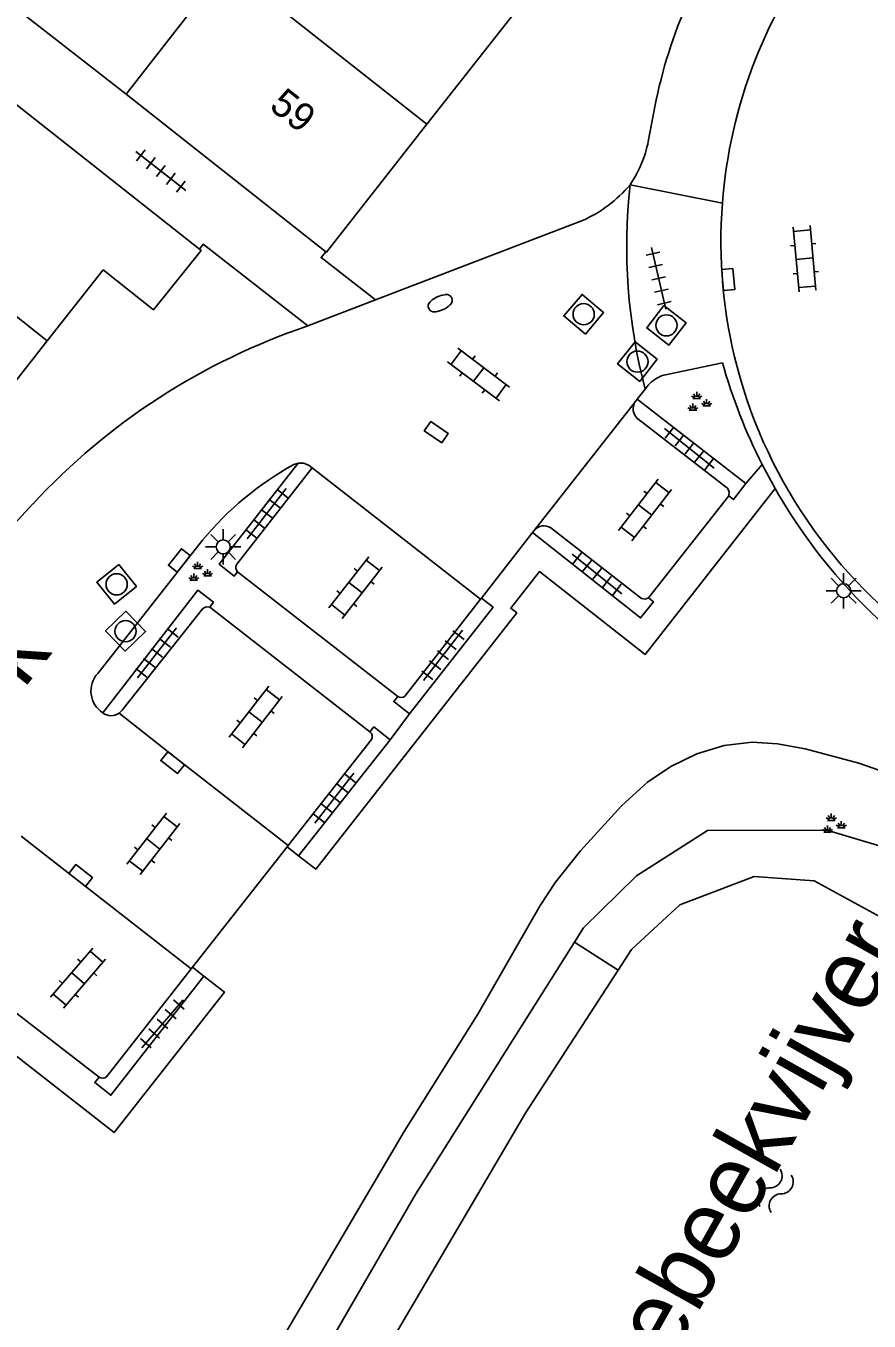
# Model space of a CAD drawing. Extents: x 131000 to 133013, y 393000 to 396501.
# Drawn here: x 131320.06 to 131349.95, y 395422.9 to 395468.84 of the extents above; entities that cross this region are included whole.
import ezdxf

# ---------------------------------------------------------------- set-up
doc = ezdxf.new("R2010")
doc.units = 0
for name, color, linetype in [('gg-anno-huisnummerreeks BGT', 7, 'Continuous'), ('gg-anno-naam water', 7, 'Continuous'), ('gg-anno-openbare ruimte label', 7, 'Continuous'), ('gg-bbg-gedigitaliseerde bebouwing', 7, 'Continuous'), ('gg-bbg-hoofdgebouw', 7, 'Continuous'), ('gg-bbg-tussenscheiding', 7, 'Continuous'), ('gg-knt-BGT kruinlijn', 7, 'Continuous'), ('gg-knt-verharding', 7, 'Continuous'), ('gg-knt-verharding nz', 7, 'Continuous'), ('gg-kntw-beschoeiing', 7, 'Continuous'), ('gt-grn-groengrens', 7, 'Continuous'), ('gt-grn-weggrens', 7, 'Continuous'), ('gt-symb-brandkraan', 7, 'Continuous'), ('gt-symb-groenvak', 7, 'Continuous'), ('gt-symb-klinker verharding', 7, 'Continuous'), ('gt-symb-kolk', 7, 'Continuous'), ('gt-symb-kolk center center', 7, 'Continuous'), ('gt-symb-lichtmast', 7, 'Continuous'), ('gt-symb-rioolschacht', 7, 'Continuous'), ('gt-symb-tegel verharding', 7, 'Continuous'), ('gt-symb-watersymbool', 7, 'Continuous')]:
    doc.layers.add(name, color=color, linetype=linetype)

# ---------------------------------------------------------------- blocks, each defined once
blk = doc.blocks.new('gt0-RS')
at = {"layer": 'gt-symb-rioolschacht'}
blk.add_lwpolyline([(-0.5, -0.5), (0.5, -0.5), (0.5, 0.5), (-0.5, 0.5)], close=True, dxfattribs=at)
blk.add_circle((0, 0), 0.375, dxfattribs=at)
blk = doc.blocks.new('gt0-BR')
at = {"layer": 'gt-symb-brandkraan'}
for centre, radius, start, end in [((-0.244, 0), 0.206, 107.5669, 252.4331), ((0.599, -2.664), 3, 106.892, 107.5669), ((0, -0.691), 0.938, 73.108, 106.892), ((-0.599, -2.664), 3, 72.4331, 73.108), ((0.244, 0), 0.206, 287.567, 72.4331), ((0.599, 2.664), 3, 252.4331, 253.108), ((0, 0.691), 0.938, 253.108, 286.8921), ((-0.599, 2.664), 3, 286.8921, 287.567)]:
    blk.add_arc(centre, radius, start, end, dxfattribs=at)
blk = doc.blocks.new('gt0-KOLK')
at = {"layer": 'gt-symb-kolk'}
blk.add_lwpolyline([(0, 0), (0.375, 0), (0.375, 0.4), (-0.375, 0.4), (-0.375, 0), (0, 0)], dxfattribs=at)
blk = doc.blocks.new('gt0-TEG1')
at = {"layer": 'gt-symb-tegel verharding'}
for p, q in [((-1.125, 0), (1.125, 0)), ((-0.9, -0.25), (-0.9, 0.25)), ((-0.45, -0.25), (-0.45, 0.25)), ((0, -0.25), (0, 0.25)), ((0.45, -0.25), (0.45, 0.25)), ((0.9, -0.25), (0.9, 0.25))]:
    blk.add_line(p, q, dxfattribs=at)
blk = doc.blocks.new('gt0-KL1')
at = {"layer": 'gt-symb-klinker verharding'}
for p, q in [((-1.15, 0.3), (1.15, 0.3)), ((-1, -0.3), (-1, 0.3)), ((-0.5, 0.3), (-0.5, 0.45)), ((0, -0.3), (0, 0.3)), ((0.5, 0.3), (0.5, 0.45)), ((1, -0.3), (1, 0.3)), ((-1.15, -0.3), (1.15, -0.3)), ((-0.5, -0.45), (-0.5, -0.3)), ((0.5, -0.45), (0.5, -0.3))]:
    blk.add_line(p, q, dxfattribs=at)
blk = doc.blocks.new('gt0-LMAST')
at = {"layer": 'gt-symb-lichtmast'}
for p, q in [((-0.005, 0.246), (-0.005, 0.621)), ((-0.182, 0.173), (-0.447, 0.438)), ((0.172, 0.173), (0.437, 0.438)), ((-0.255, -0.004), (-0.63, -0.004)), ((-0.182, -0.181), (-0.447, -0.446)), ((-0.005, -0.254), (-0.005, -0.629)), ((0.437, -0.446), (0.172, -0.181)), ((0.245, -0.004), (0.62, -0.004))]:
    blk.add_line(p, q, dxfattribs=at)
blk.add_circle((-0.005, -0.004), 0.25, dxfattribs=at)
blk = doc.blocks.new('gt0-GRVAK')
at = {"layer": 'gt-symb-groenvak'}
for p, q in [((-0.11, 0.189), (-0.228, 0.24)), ((-0.182, 0.153), (0.088, 0.153)), ((-0.091, 0.211), (-0.156, 0.322)), ((-0.047, 0.214), (-0.047, 0.393)), ((-0.004, 0.211), (0.061, 0.322)), ((0.015, 0.189), (0.133, 0.24)), ((0.262, -0.052), (0.197, 0.059)), ((0.305, -0.049), (0.305, 0.13)), ((0.349, -0.052), (0.414, 0.059)), ((-0.245, -0.228), (-0.363, -0.177)), ((-0.318, -0.264), (-0.047, -0.264)), ((-0.226, -0.206), (-0.291, -0.095)), ((-0.183, -0.203), (-0.183, -0.024)), ((-0.139, -0.206), (-0.074, -0.095)), ((-0.12, -0.228), (-0.002, -0.177)), ((0.243, -0.074), (0.125, -0.023)), ((0.17, -0.11), (0.441, -0.11)), ((0.368, -0.074), (0.486, -0.023))]:
    blk.add_line(p, q, dxfattribs=at)
blk = doc.blocks.new('gt0-KOLKCC')
at = {"layer": 'gt-symb-kolk center center'}
blk.add_lwpolyline([(-0.375, 0.2), (0.375, 0.2), (0.375, -0.2), (-0.375, -0.2)], close=True, dxfattribs=at)
blk = doc.blocks.new('gt0-WA')
at = {"layer": 'gt-symb-watersymbool'}
for centre, start, end in [((-0.323, 0.022), 28.0725, 151.9275), ((0.427, 0.422), 208.0725, 331.9275), ((-0.323, -0.428), 28.0725, 151.9275), ((0.427, -0.028), 208.0725, 331.9275)]:
    blk.add_arc(centre, 0.425, start, end, dxfattribs=at)

msp = doc.modelspace()

# ---------------------------------------------------------------- linework, layer by layer
at = {"layer": 'gg-bbg-gedigitaliseerde bebouwing'}
msp.add_line((131327.162, 395470.962), (131323.62, 395466.417), dxfattribs=at)
at = {"layer": 'gg-bbg-hoofdgebouw'}
for p, q in [((131337.847, 395469.895), (131334.28, 395465.355)), ((131326.209, 395460.923), (131317.357, 395467.907)), ((131323.62, 395466.417), (131330.691, 395460.829)), ((131322.796, 395460.18), (131320.818, 395457.669)), ((131320.818, 395457.669), (131317.228, 395453.113))]:
    msp.add_line(p, q, dxfattribs=at)
for points in [[(131334.28, 395465.355), (131330.712, 395460.812), (131330.691, 395460.829)], [(131322.796, 395460.18), (131324.586, 395458.767), (131326.269, 395460.876), (131326.209, 395460.923)]]:
    msp.add_lwpolyline(points, dxfattribs=at)
at = {"layer": 'gg-bbg-tussenscheiding'}
for p, q in [((131334.28, 395465.355), (131327.162, 395470.962)), ((131320.818, 395457.669), (131313.712, 395463.275))]:
    msp.add_line(p, q, dxfattribs=at)
at = {"layer": 'gg-knt-BGT kruinlijn'}
msp.add_lwpolyline([(131328.572, 395421.287), (131333.474, 395429.624), (131336.079, 395433.782), (131338.289, 395437.636), (131338.84, 395438.468), (131339.728, 395439.576), (131341.178, 395441.177), (131342.098, 395442.013), (131342.929, 395442.573), (131343.849, 395443.016), (131344.812, 395443.309), (131345.805, 395443.429), (131346.705, 395443.376), (131347.693, 395443.197), (131349.587, 395442.692), (131350.531, 395442.357)], dxfattribs=at)
at = {"layer": 'gg-knt-verharding'}
for p, q in [((131308.16, 395478.478), (131323.62, 395466.417)), ((131342.127, 395464.743), (131342.361, 395465.97)), ((131339.796, 395461.931), (131332.46, 395459.127)), ((131330.054, 395458.196), (131332.46, 395459.127)), ((131342.679, 395456.452), (131344.756, 395456.885)), ((131341.73, 395455.596), (131342.014, 395455.951)), ((131342.014, 395455.951), (131342.125, 395456.09)), ((131341.667, 395455.517), (131341.73, 395455.596)), ((131345.589, 395452.603), (131341.73, 395455.596)), ((131329.555, 395453.276), (131329.709, 395453.332)), ((131346.625, 395452.425), (131346.165, 395453.277)), ((131330.212, 395453.159), (131327.536, 395449.743)), ((131342.128, 395448.553), (131344.978, 395452.171)), ((131338.02, 395450.866), (131338.08, 395450.943)), ((131322.606, 395445.871), (131326.323, 395450.598)), ((131336.208, 395448.538), (131338.02, 395450.866)), ((131327.567, 395449.479), (131333.243, 395445.052)), ((131332.258, 395443.798), (131326.575, 395448.22)), ((131333.509, 395445.072), (131336.182, 395448.505)), ((131336.182, 395448.505), (131336.208, 395448.538)), ((131329.362, 395439.769), (131332.312, 395443.525)), ((131332.97, 395443.519), (131329.721, 395439.405)), ((131325.968, 395435.449), (131329.322, 395439.719)), ((131329.322, 395439.719), (131329.362, 395439.769)), ((131329.721, 395439.405), (131329.322, 395439.719)), ((131322.917, 395431.566), (131325.919, 395435.387)), ((131325.919, 395435.387), (131325.968, 395435.449)), ((131325.968, 395435.449), (131326.368, 395435.135)), ((131319.481, 395434.012), (131322.652, 395431.55))]:
    msp.add_line(p, q, dxfattribs=at)
for points in [[(131330.054, 395458.196), (131326.341, 395461.091), (131326.209, 395460.923)], [(131332.46, 395459.127), (131330.527, 395460.621), (131330.691, 395460.829)], [(131341.754, 395454.895), (131344.95, 395452.426), (131344.998, 395452.3), (131344.978, 395452.171)], [(131329.709, 395453.332), (131326.912, 395449.744), (131327.447, 395449.326), (131327.567, 395449.479)], [(131329.709, 395453.332), (131329.911, 395453.327), (131330.097, 395453.244), (131330.212, 395453.159)], [(131345.589, 395452.603), (131345.151, 395452.037), (131344.978, 395452.171)], [(131320.3, 395451.88), (131319.255, 395450.741), (131306.956, 395435.067)], [(131338.67, 395451.029), (131341.888, 395448.524), (131342.01, 395448.504), (131342.128, 395448.553)], [(131338.02, 395450.866), (131341.852, 395447.837), (131342.306, 395448.413), (131342.128, 395448.553)], [(131322.784, 395444.473), (131326.155, 395448.822), (131326.709, 395448.393), (131326.575, 395448.22)], [(131326.575, 395448.22), (131326.45, 395448.229), (131326.338, 395448.177), (131323.471, 395444.567), (131323.364, 395444.462)], [(131333.656, 395444.432), (131336.623, 395448.215), (131336.208, 395448.538)], [(131333.656, 395444.432), (131333.1, 395444.87), (131333.243, 395445.052)], [(131332.97, 395443.519), (131332.396, 395443.973), (131332.258, 395443.798)], [(131326.368, 395435.135), (131323.075, 395430.91), (131322.502, 395431.357), (131322.652, 395431.55)]]:
    msp.add_lwpolyline(points, dxfattribs=at)
for centre, radius, start, end in [((131358.826, 395462.827), 16.762, 142.0235, 169.1946), ((131362.338, 395461.194), 17.637, 141.8397, 175.5903), ((131337.922, 395465.601), 4.292, 325.9566, 348.4722), ((131337.771, 395466.369), 4.878, 294.5236, 319.4556), ((131361.35, 395461.024), 19.99, 173.7577, 194.7023), ((131362.349, 395461.195), 17.647, 175.5968, 194.6033), ((131337.648, 395435.778), 23.669, 108.7144, 137.1341), ((131363.842, 395462.26), 19.829, 195.7267, 206.9367), ((131342.999, 395455.358), 1.14, 106.284, 140.0396), ((131362.31, 395461.232), 17.618, 194.7499, 236.4476), ((131342.076, 395455.257), 0.485, 147.5831, 228.3416), ((131334.988, 395443.43), 11.245, 118.889, 140.4006), ((131363.872, 395462.265), 19.857, 209.7066, 234.2789), ((131338.422, 395450.663), 0.442, 55.9191, 140.6673), ((131327.707, 395449.629), 0.205, 146.321, 227.0735), ((131323.298, 395445.249), 0.931, 138.0384, 236.4739), ((131333.363, 395445.231), 0.215, 236.0496, 312.5501), ((131323.081, 395444.855), 0.484, 232.0865, 305.7405), ((131332.121, 395443.629), 0.218, 331.4342, 50.9434), ((131322.774, 395431.736), 0.222, 236.808, 310.1023)]:
    msp.add_arc(centre, radius, start, end, dxfattribs=at)
at = {"layer": 'gg-knt-verharding nz'}
for p, q in [((131341.667, 395455.517), (131338.08, 395450.943)), ((131330.212, 395453.159), (131336.182, 395448.505)), ((131319.893, 395440.094), (131325.919, 395435.387))]:
    msp.add_line(p, q, dxfattribs=at)
msp.add_lwpolyline([(131329.362, 395439.769), (131325.382, 395442.864), (131323.364, 395444.462)], dxfattribs=at)
at = {"layer": 'gg-kntw-beschoeiing'}
for points in [[(131350.479, 395437.164), (131348.013, 395438.509), (131345.876, 395438.665), (131343.244, 395437.664), (131341.533, 395436.084), (131341.055, 395435.345)], [(131341.055, 395435.345), (131337.788, 395430.291), (131329.559, 395416.304), (131321.844, 395400.965)]]:
    msp.add_lwpolyline(points, dxfattribs=at)
at = {"layer": 'gt-grn-groengrens'}
for p, q in [((131345.589, 395452.603), (131346.165, 395453.277)), ((131332.97, 395443.519), (131333.656, 395444.432)), ((131339.515, 395436.341), (131341.055, 395435.345))]:
    msp.add_line(p, q, dxfattribs=at)
for points in [[(131329.721, 395439.405), (131330.338, 395438.922), (131337.462, 395448.014), (131337.25, 395448.18), (131338.269, 395449.481), (131342.017, 395446.544), (131346.625, 395452.425)], [(131354.297, 395437.408), (131351.903, 395439.283), (131348.458, 395440.308), (131344.23, 395440.296), (131341.708, 395438.694), (131339.831, 395436.841), (131339.515, 395436.341)], [(131318.237, 395397.47), (131322.258, 395406.11), (131327.384, 395416.178), (131333.882, 395427.413), (131339.515, 395436.341)], [(131314.978, 395420.623), (131315.504, 395420.212), (131319.211, 395424.959), (131315.572, 395427.777), (131319.346, 395432.593), (131323.189, 395429.582), (131327.095, 395434.566), (131326.368, 395435.135)]]:
    msp.add_lwpolyline(points, dxfattribs=at)
at = {"layer": 'gt-grn-weggrens'}
msp.add_line((131341.478, 395463.198), (131344.754, 395462.55), dxfattribs=at)

# ---------------------------------------------------------------- block references
at = {"layer": 'gt-symb-brandkraan', "rotation": 25.020305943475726}
msp.add_blockref('gt0-BR', (131334.749, 395459), dxfattribs=at)
at = {"layer": 'gt-symb-groenvak'}
for p in [(131343.89, 395455.47), (131326.194, 395449.44), (131348.663, 395440.506)]:
    msp.add_blockref('gt0-GRVAK', p, dxfattribs=at)
at = {"layer": 'gt-symb-klinker verharding'}
for p, rotation in [((131347.667, 395460.58), -84.72259391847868), ((131336.112, 395456.475), -36.95012773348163), ((131342.011, 395451.668), 52.10993718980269), ((131331.743, 395448.916), 52.109937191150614), ((131328.204, 395444.328), 52.10993718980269), ((131324.577, 395439.827), 52.10993718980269), ((131321.91, 395435.061), 49.38006045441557)]:
    msp.add_blockref('gt0-KL1', p, dxfattribs=dict(at, rotation=rotation))
at = {"layer": 'gt-symb-kolk'}
for p, rotation in [((131344.76, 395459.825), -85.41237434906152), ((131325.657, 395449.753), 51.84050730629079), ((131325.382, 395442.864), 142.13421753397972), ((131321.877, 395438.545), -37.969121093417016)]:
    msp.add_blockref('gt0-KOLK', p, dxfattribs=dict(at, rotation=rotation))
at = {"layer": 'gt-symb-kolk center center', "rotation": 145.57127956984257}
msp.add_blockref('gt0-KOLKCC', (131334.607, 395454.429), dxfattribs=at)
at = {"layer": 'gt-symb-lichtmast'}
for p in [(131327.059, 395450.362), (131349.058, 395448.807)]:
    msp.add_blockref('gt0-LMAST', p, dxfattribs=at)
at = {"layer": 'gt-symb-rioolschacht'}
for p, rotation in [((131339.836, 395458.611), 49.850360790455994), ((131342.77, 395458.215), -127.65273252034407), ((131341.742, 395456.93), -128.20481932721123), ((131323.277, 395449.031), -141.07680239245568), ((131323.593, 395447.367), -135.9073879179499)]:
    msp.add_blockref('gt0-RS', p, dxfattribs=dict(at, rotation=rotation))
at = {"layer": 'gt-symb-tegel verharding'}
for p, rotation in [((131324.848, 395463.691), 141.94903162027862), ((131342.492, 395459.883), -77.06118937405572), ((131343.584, 395453.853), -38.54346271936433), ((131328.597, 395451.537), 52.10993718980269), ((131340.307, 395449.396), -38.543462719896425), ((131324.708, 395446.6), 52.109937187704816), ((131334.845, 395446.513), 52.109937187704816), ((131331, 395441.444), 52.10993718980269), ((131324.899, 395433.442), 49.380060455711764)]:
    msp.add_blockref('gt0-TEG1', p, dxfattribs=dict(at, rotation=rotation))
at = {"layer": 'gt-symb-watersymbool', "rotation": 61.462662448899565}
msp.add_blockref('gt0-WA', (131346.613, 395427.475), dxfattribs=at)

# ---------------------------------------------------------------- texts
at = {"layer": 'gg-anno-huisnummerreeks BGT'}
msp.add_text('59', height=1, rotation=321.8, dxfattribs=at).set_placement((131328.646, 395465.916))
at = {"layer": 'gg-anno-naam water'}
msp.add_text('Hierdensebeekvijver', height=2.5, rotation=60.6672, dxfattribs=at).set_placement((131336.386, 395409.841))
at = {"layer": 'gg-anno-openbare ruimte label'}
msp.add_text('Hierdense beek', height=2.5, rotation=51.6, dxfattribs=at).set_placement((131306.466, 395428.254))

doc.saveas('drawing.dxf')
